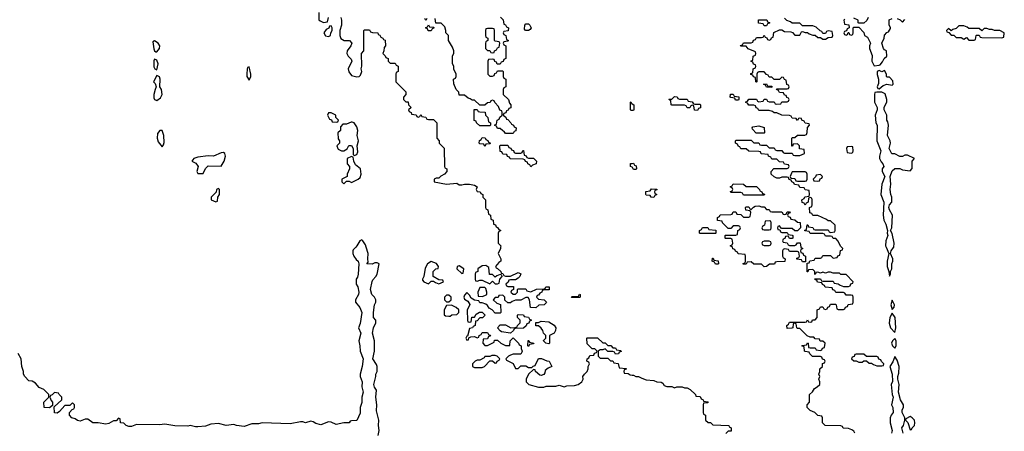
# Model space of a CAD drawing. Header units: inches. Extents: x 2701323 to 2964515, y 494916 to 722124.
# Tile 275 of 656: x 2815218 to 2822906, y 618564 to 621773. Entities that reach past the tile are written whole.
import ezdxf

# ---------------------------------------------------------------- set-up
doc = ezdxf.new("R2010")
doc.units = ezdxf.units.IN
doc.header["$MEASUREMENT"] = 0
for name, color, linetype in [('C8611', 7, 'Continuous'), ('C8612', 7, 'Continuous'), ('C8621', 7, 'Continuous'), ('C8622', 7, 'Continuous')]:
    doc.layers.add(name, color=color, linetype=linetype)

msp = doc.modelspace()

# ---------------------------------------------------------------- linework, layer by layer
at = {"layer": 'C8611', "color": 2, "elevation": 2}
for points in [[(2817841.5, 620000), (2817821, 619979), (2817818, 619970), (2817818.8, 619950), (2817827.3, 619930), (2817844.4, 619904.4), (2817861, 619890), (2817866.8, 619870), (2817861, 619790), (2817854.8, 619765.2), (2817844.7, 619750), (2817844.7, 619710), (2817858, 619690), (2817866.8, 619650), (2817862.8, 619630), (2817841, 619590), (2817841, 619570), (2817874.8, 619530), (2817890.5, 619490), (2817876.3, 619403.7), (2817864.7, 619370), (2817881, 619330), (2817866, 619270), (2817874.8, 619230), (2817876, 619190), (2817898.8, 619130), (2817890.8, 619070), (2817876, 619010), (2817876, 618990), (2817890.8, 618950), (2817890.7, 618910.7), (2817898.8, 618870), (2817890.6, 618830), (2817890.4, 618789.6), (2817876, 618750), (2817875.3, 618704.7), (2817850, 618648), (2817810, 618646), (2817798, 618642), (2817791.1, 618628.9), (2817750, 618628.7), (2817690, 618617.2), (2817650, 618635.3), (2817630, 618638), (2817570, 618615.3), (2817530, 618625.2), (2817510, 618638), (2817490, 618642), (2817450, 618629), (2817430, 618638), (2817410, 618638), (2817330, 618621.2), (2817110.9, 618629.1), (2817083.1, 618623.1), (2817030, 618622), (2816970, 618601.2), (2816910, 618609), (2816890, 618618), (2816830, 618609), (2816770, 618624), (2816710, 618619), (2816670, 618602.7), (2816610, 618599), (2816590, 618599), (2816550, 618608.7), (2816530, 618604), (2816430, 618606), (2816350, 618619), (2816310, 618614), (2816130, 618618), (2816090, 618602), (2816070, 618602), (2816050, 618608.7), (2816030, 618628), (2816006, 618630), (2816002, 618662), (2815990, 618666), (2815970, 618646), (2815950, 618646), (2815914.4, 618625.6), (2815890, 618619), (2815830, 618628.7), (2815790, 618629.2), (2815750, 618658), (2815730, 618658), (2815690, 618642), (2815670, 618649), (2815650, 618662), (2815626, 618670), (2815606, 618690), (2815606, 618710), (2815627.3, 618732.7), (2815642, 618738), (2815646, 618750), (2815646, 618770), (2815630, 618786), (2815610, 618766), (2815570, 618766), (2815530, 618718), (2815510, 618706), (2815490, 618708), (2815486, 618754), (2815546, 618810), (2815546, 618830), (2815526, 618850), (2815522, 618862), (2815490, 618866), (2815472.7, 618847.3), (2815458, 618842), (2815454, 618830), (2815463.6, 618803.6), (2815474, 618790), (2815474, 618766), (2815452, 618748), (2815408.9, 618748.9), (2815406, 618790), (2815446, 618830), (2815446, 618850), (2815406, 618890), (2815370, 618906), (2815340.4, 618940.4), (2815314.6, 618954.6), (2815290, 618958), (2815258, 618990), (2815248.7, 619010), (2815248.7, 619030), (2815235.3, 619070), (2815229.4, 619129.4), (2815206, 619170)], [(2818016, 618530), (2818025.2, 618570), (2818019, 618610), (2818022.7, 618650), (2818003.3, 618723.3), (2818007, 618770), (2817999.3, 618830), (2818004, 618884), (2817987.2, 618907.2), (2817982.7, 618930), (2817999, 618990), (2817999, 619010), (2818008.7, 619030), (2818008.7, 619070), (2818004, 619084), (2817975.3, 619130), (2817989.5, 619190), (2817989.2, 619270), (2817973.2, 619330), (2817981.2, 619370), (2817998, 619410), (2817998, 619430), (2817981.2, 619450), (2817979.3, 619490), (2817988.7, 619550), (2817998, 619570), (2817998, 619590), (2817988.9, 619608.9), (2817968.7, 619630), (2817958, 619670), (2817968.9, 619731.1), (2817974.6, 619745.4), (2817998, 619770), (2818008.7, 619790), (2818026, 619870), (2818010, 619878), (2817990, 619878), (2817970, 619868), (2817928, 619870), (2817938, 619882), (2817935.3, 619910), (2817939, 619950), (2817923.6, 620000)], [(2818973, 620000), (2818972, 619990), (2818954, 619950), (2818974, 619910), (2818974, 619890), (2818959.6, 619880.4), (2818934, 619850), (2818938, 619838), (2818950, 619834), (2818974, 619810), (2818978, 619798), (2818990, 619794), (2818998, 619778), (2819010, 619774), (2819050, 619774), (2819110, 619802), (2819131.6, 619791.6), (2819122, 619770), (2819110, 619758), (2819090, 619746), (2819050, 619746), (2819038, 619742), (2819032.7, 619727.3), (2819014, 619710), (2819018, 619698), (2819030, 619694), (2819072.7, 619692.7), (2819074, 619670), (2819058, 619662), (2819054, 619650), (2819070, 619634), (2819090, 619634), (2819106, 619650), (2819106, 619670), (2819110, 619674), (2819170, 619674), (2819178, 619658), (2819210, 619652), (2819252, 619672), (2819310, 619674), (2819322, 619678), (2819326, 619690), (2819352, 619690), (2819352, 619668), (2819312.7, 619667.3), (2819298, 619662), (2819294, 619650), (2819279.6, 619640.4), (2819270, 619626), (2819258, 619622), (2819254, 619610), (2819270, 619594), (2819314, 619590), (2819332, 619570), (2819330, 619566), (2819314, 619550), (2819272.7, 619547.3), (2819247.3, 619527.3), (2819206, 619530), (2819198, 619590), (2819187.3, 619607.3), (2819170, 619608), (2819130, 619586), (2819090, 619586), (2819063.6, 619576.4), (2819050, 619566), (2819030, 619566), (2819007.3, 619587.3), (2819006, 619610), (2818990, 619626), (2818958, 619622), (2818952.7, 619607.3), (2818930, 619606), (2818914, 619590), (2818943.6, 619563.6), (2818972.7, 619552.7), (2818974, 619490), (2818970, 619486), (2818930, 619486), (2818906, 619510), (2818883.1, 619523.1), (2818870, 619546), (2818856.4, 619556.4), (2818830, 619566), (2818810, 619566), (2818802, 619582), (2818770, 619586), (2818742, 619602), (2818730, 619626), (2818710, 619646), (2818690, 619626), (2818684.7, 619610), (2818690, 619594), (2818718, 619578), (2818732, 619552), (2818712.7, 619507.3), (2818714, 619430), (2818718, 619418), (2818730, 619414), (2818742, 619418), (2818747.3, 619452.7), (2818770, 619454), (2818783.1, 619476.9), (2818808.4, 619491.6), (2818830, 619494), (2818852, 619470), (2818831.6, 619448.4), (2818810, 619448), (2818790, 619426), (2818778, 619422), (2818774, 619390), (2818758, 619382), (2818754, 619370), (2818730, 619366), (2818714, 619306), (2818710, 619306), (2818702, 619290), (2818710, 619274), (2818722, 619278), (2818726, 619294), (2818740.4, 619299.6), (2818770, 619302), (2818790, 619294), (2818802, 619298), (2818806, 619310), (2818822, 619318), (2818830, 619334), (2818870, 619334), (2818878, 619318), (2818890, 619314), (2818894, 619306), (2818878, 619302), (2818870, 619286), (2818838, 619282), (2818834, 619250), (2818850, 619234), (2818870, 619234), (2818922, 619258), (2818926, 619274), (2818950, 619274), (2818974, 619250), (2819010, 619232), (2819030, 619232), (2819046, 619234), (2819048, 619270), (2819070, 619294), (2819114, 619250), (2819118, 619238), (2819134, 619230), (2819134, 619210), (2819142, 619190), (2819139.6, 619180.4), (2819130, 619166), (2819070, 619166), (2819050, 619158), (2819034, 619150), (2819014, 619130), (2819018, 619118), (2819071.3, 619091.3), (2819090, 619054), (2819110, 619054), (2819130, 619074), (2819170, 619074), (2819190, 619062), (2819218, 619062), (2819227.3, 619072.7), (2819242, 619078), (2819268.9, 619131.1), (2819291.1, 619131.1), (2819332.7, 619112.7), (2819351.3, 619111.3), (2819372, 619070), (2819343.6, 619056.4), (2819322, 619038), (2819319.6, 619020.4), (2819310, 619006), (2819290, 618998), (2819280.4, 619000.4), (2819246, 619030), (2819242, 619042), (2819230, 619046), (2819191.6, 619008.4), (2819172, 618970), (2819172, 618950), (2819194, 618930), (2819270, 618906.8), (2819310, 618906.8), (2819330, 618914.8), (2819403.1, 618916.9), (2819430, 618924.7), (2819470, 618911.3), (2819490, 618918), (2819550, 618921), (2819578, 618930), (2819608, 618950), (2819618, 618970), (2819615.3, 618990), (2819628, 619010), (2819648.7, 619030), (2819658, 619050), (2819658, 619070), (2819666, 619090), (2819662, 619102), (2819646, 619110), (2819648, 619130), (2819662, 619138), (2819670, 619154), (2819702, 619158), (2819707.3, 619172.7), (2819722, 619178), (2819726, 619190), (2819710, 619206), (2819687.3, 619207.3), (2819650, 619246), (2819646, 619290), (2819650, 619294), (2819730, 619294), (2819770, 619254), (2819790, 619254), (2819810, 619234), (2819832.7, 619232.7), (2819850, 619214), (2819870, 619214), (2819878, 619198), (2819912.7, 619192.7), (2819914, 619186), (2819898, 619182), (2819892.7, 619167.3), (2819870, 619166), (2819862, 619182), (2819850, 619186), (2819810, 619186), (2819790, 619206), (2819770, 619198), (2819750, 619198), (2819734, 619190), (2819734, 619150), (2819750, 619134), (2819810, 619134), (2819830, 619114), (2819850, 619114), (2819858, 619098), (2819891.6, 619091.6), (2819898, 619058), (2819952.7, 619052.7), (2819952.7, 619047.3), (2819938, 619042), (2819934, 619030), (2819938, 619018), (2819970, 619014), (2819983.6, 619003.6), (2820000, 619002.6)]]:
    msp.add_lwpolyline(points, dxfattribs=at)
for points in [[(2818430, 619888.7), (2818402, 619870), (2818383.6, 619836.4), (2818374, 619770), (2818362, 619750), (2818363.6, 619743.6), (2818374, 619730), (2818410, 619714), (2818430, 619734), (2818450, 619734), (2818463.6, 619723.6), (2818490, 619714), (2818510, 619722), (2818526, 619730), (2818522, 619742), (2818490, 619746), (2818446, 619770), (2818446, 619810), (2818466, 619830), (2818486, 619834), (2818488, 619850), (2818473.2, 619873.2)], [(2818650, 619854), (2818634, 619850), (2818632, 619830), (2818670, 619794), (2818682, 619798), (2818686, 619830)], [(2818856.4, 619856.4), (2818830, 619855.3), (2818794, 619830), (2818794, 619810), (2818778, 619802), (2818774, 619790), (2818774, 619750), (2818778, 619738), (2818790, 619734), (2818810, 619742), (2818830, 619742), (2818890, 619714), (2818910, 619734), (2818930, 619714), (2818950, 619714), (2818962, 619718), (2818966, 619750), (2818986, 619770), (2818982, 619782), (2818970, 619786), (2818943.6, 619776.4), (2818930, 619766), (2818910, 619786), (2818887.3, 619787.3), (2818882, 619842)], [(2818850, 619686), (2818810, 619686), (2818794, 619650), (2818798, 619618), (2818830, 619614), (2818850, 619622), (2818866, 619630), (2818866, 619650), (2818856.4, 619676.4)], [(2818570, 619626), (2818550, 619626), (2818534, 619610), (2818534, 619590), (2818550, 619574), (2818570, 619574), (2818586, 619590), (2818586, 619610)], [(2819530, 619606), (2819526, 619610), (2819530, 619614), (2819570, 619614), (2819582, 619618), (2819590, 619634), (2819594, 619630), (2819594, 619610), (2819590, 619608)], [(2818590, 619548), (2818550, 619546), (2818532, 619510), (2818532.7, 619472.7), (2818543.6, 619463.6), (2818570, 619462), (2818578, 619462), (2818592.7, 619472.7), (2818630, 619474), (2818646, 619490), (2818646, 619510), (2818626, 619530)], [(2819050, 619328), (2818980.4, 619340.4), (2818970, 619346), (2818948.4, 619371.6), (2818970, 619394), (2819010, 619394), (2819051.6, 619371.6), (2819088, 619372), (2819102, 619378), (2819106, 619390), (2819126, 619410), (2819126, 619430), (2819106, 619450), (2819106, 619470), (2819110, 619474), (2819151.6, 619471.6), (2819158, 619458), (2819190, 619454), (2819198, 619438), (2819214, 619430), (2819198, 619422), (2819192.7, 619407.3), (2819178, 619402), (2819172.7, 619387.3), (2819152, 619368), (2819090, 619366), (2819078, 619362), (2819074, 619350)], [(2819350, 619246), (2819326, 619250), (2819308.4, 619268.4), (2819308.4, 619271.6), (2819326, 619290), (2819326, 619310), (2819308.4, 619328.4), (2819302, 619350), (2819290, 619368), (2819270, 619386), (2819247.3, 619387.3), (2819248, 619412), (2819270, 619412), (2819290, 619422), (2819350, 619418), (2819390, 619392), (2819404.7, 619370), (2819402, 619350), (2819391.3, 619328.7), (2819354, 619310), (2819354, 619250)], [(2819190, 619226), (2819186, 619230), (2819187.3, 619272.7), (2819192.7, 619272.7), (2819198, 619258), (2819231.6, 619251.6), (2819230, 619246), (2819198, 619242)], [(2818930, 619155.3), (2818905.4, 619154.6), (2818890, 619146), (2818850, 619146), (2818843.6, 619136.4), (2818810, 619118), (2818790, 619118), (2818774, 619110), (2818754, 619090), (2818754, 619070), (2818770, 619062), (2818830, 619062), (2818846, 619070), (2818890, 619114), (2818910, 619114), (2818930, 619094), (2818942, 619098), (2818946, 619110), (2818962, 619118), (2818966, 619130), (2818946, 619150)]]:
    msp.add_lwpolyline(points, close=True, dxfattribs=at)
at = {"layer": 'C8612', "color": 2, "elevation": 2}
for points in [[(2817554, 621830), (2817552.7, 621772.7), (2817563.6, 621763.6), (2817590, 621752), (2817622, 621758), (2817628.4, 621791.6)], [(2817724.7, 621790), (2817731.3, 621770), (2817731.3, 621730), (2817718, 621690), (2817718, 621650), (2817726, 621626), (2817751, 621611), (2817792, 621610), (2817811, 621590), (2817802.8, 621570), (2817776, 621530), (2817771.3, 621510), (2817782, 621490), (2817805.4, 621465.4), (2817811.1, 621451.1), (2817782.8, 621390), (2817787.7, 621367.7), (2817810, 621338.8), (2817850, 621326.8), (2817869, 621331), (2817878, 621342), (2817888.7, 621370), (2817884, 621390), (2817888.7, 621410), (2817888, 621510), (2817906, 621530), (2817906, 621690), (2817910, 621694), (2817950, 621694), (2817958, 621678), (2817972.7, 621672.7), (2818014, 621670), (2818018, 621658), (2818030, 621654), (2818038, 621638), (2818054, 621630), (2818058, 621618), (2818072.7, 621612.7), (2818074, 621570), (2818063.6, 621556.4), (2818062, 621530), (2818054, 621510), (2818072.7, 621492.7), (2818078, 621478), (2818094, 621470), (2818094, 621450), (2818110, 621434), (2818150, 621434), (2818158, 621418), (2818174, 621410), (2818174, 621370), (2818158, 621362), (2818154, 621350), (2818154, 621290), (2818234, 621210), (2818234, 621190), (2818214, 621170), (2818214, 621150), (2818232.7, 621132.7), (2818252, 621132), (2818254, 621110), (2818274, 621090), (2818254, 621070), (2818258, 621058), (2818274, 621050), (2818278, 621038), (2818312.7, 621032.7), (2818318, 621018), (2818330, 621014), (2818342, 621018), (2818350, 621034), (2818358, 621018), (2818390, 621014), (2818398, 620998), (2818410, 620994), (2818450, 620994), (2818474, 620970), (2818474, 620850), (2818494, 620830), (2818494, 620810), (2818531.6, 620771.6), (2818534, 620630), (2818538, 620618), (2818554, 620610), (2818554, 620590), (2818534, 620570), (2818505.4, 620554.6), (2818490, 620538), (2818470, 620538), (2818454, 620530), (2818454, 620510), (2818551.1, 620491.1), (2818630, 620498), (2818650, 620484.7), (2818670, 620484.7), (2818691.1, 620491.1), (2818730, 620491.3), (2818770, 620482), (2818791.3, 620470), (2818782, 620450), (2818790, 620434), (2818814, 620430), (2818818, 620418), (2818834, 620410), (2818834, 620390), (2818854, 620370), (2818854, 620310), (2818858, 620298), (2818874, 620290), (2818878, 620258), (2818894, 620250), (2818898, 620218), (2818914, 620210), (2818918, 620178), (2818932.7, 620172.7), (2818938, 620158), (2818950, 620154), (2818958, 620138), (2818974, 620130), (2818958, 620122), (2818954, 620110), (2818954, 620030), (2818974, 620010), (2818973, 620000)], [(2818398, 621782), (2818390, 621766), (2818382, 621782)], [(2818972.7, 621792.7), (2818992.7, 621772.7), (2818998, 621738), (2819010, 621734), (2819018, 621718), (2819034, 621710), (2819032.7, 621687.3), (2818998, 621682), (2818994, 621670), (2818998, 621658), (2819014, 621650), (2819018, 621618), (2819034, 621610), (2819030, 621606), (2818998, 621602), (2818994, 621590), (2818998, 621578), (2819014, 621570), (2819014, 621470), (2818998, 621462), (2818992.7, 621447.3), (2818978, 621442), (2818970, 621426), (2818947.3, 621427.3), (2818942, 621442), (2818927.3, 621447.3), (2818922, 621462), (2818910, 621466), (2818878, 621462), (2818874, 621450), (2818874, 621350), (2818890, 621334), (2818910, 621334), (2818922, 621338), (2818927.3, 621352.7), (2818942, 621358), (2818950, 621374), (2818990, 621374), (2818994, 621370), (2818994, 621330), (2818998, 621318), (2819014, 621310), (2819014, 621250), (2818998, 621242), (2818994, 621230), (2818994, 621190), (2819034, 621150), (2819043.6, 621123.6), (2819054, 621110), (2819052.7, 621087.3), (2819038, 621082), (2819032.7, 621067.3), (2819018, 621062), (2819012.7, 621047.3), (2818998, 621042), (2818994, 621030), (2819012.7, 621012.7), (2819018, 620998), (2819030, 620994), (2819054, 620970), (2819058, 620958), (2819074, 620950), (2819078, 620938), (2819094, 620930), (2819092.7, 620907.3), (2819078, 620902), (2819070, 620886), (2819010, 620886), (2819002, 620902), (2818990, 620906), (2818970, 620926), (2818950, 620926), (2818942, 620942), (2818927.3, 620947.3), (2818927.3, 620952.7), (2818942, 620958), (2818946, 620990), (2818962, 620998), (2818967.3, 621012.7), (2818986, 621030), (2818986, 621050), (2818982, 621062), (2818967.3, 621067.3), (2818956.4, 621096.4), (2818927.3, 621127.3), (2818922, 621142), (2818910, 621146), (2818898, 621142), (2818892.7, 621127.3), (2818870, 621126), (2818850, 621106), (2818810, 621106), (2818770, 621146), (2818750, 621146), (2818736.4, 621156.4), (2818720.4, 621160.4), (2818690, 621186), (2818650, 621186), (2818647.3, 621207.3), (2818626, 621230), (2818607.3, 621272.7), (2818606, 621310), (2818622, 621318), (2818626, 621330), (2818626, 621350), (2818608.4, 621388.4), (2818608, 621410), (2818598, 621430), (2818598, 621490), (2818607.3, 621512.7), (2818608, 621530), (2818598, 621558), (2818566, 621610), (2818566, 621650), (2818546, 621670), (2818546, 621690), (2818538, 621718), (2818510, 621746), (2818467.3, 621747.3), (2818462, 621782)], [(2820000, 621066), (2819990, 621066), (2819986, 621070), (2819986, 621130), (2819990, 621134), (2819998, 621118), (2820000, 621117)], [(2820000, 620623), (2819986, 620630), (2819987.3, 620652.7), (2820000, 620653.4)], [(2817923.6, 620000), (2817918, 620018), (2817898, 620050), (2817890, 620058), (2817874, 620050), (2817851.3, 620010), (2817841.5, 620000)]]:
    msp.add_lwpolyline(points, dxfattribs=at)
for points in [[(2818430, 621686), (2818407.3, 621687.3), (2818402, 621702), (2818386, 621710), (2818402, 621718), (2818410, 621734), (2818418, 621718), (2818450, 621714), (2818454, 621710), (2818438, 621702)], [(2819190, 621688), (2819168.4, 621688.4), (2819160.4, 621700.4), (2819162, 621730), (2819170, 621742), (2819190, 621742), (2819202, 621730), (2819211.1, 621711.1), (2819203.6, 621696.4)], [(2817650, 621726), (2817638, 621722), (2817632.7, 621707.3), (2817610, 621698), (2817592, 621670), (2817606.4, 621646.4), (2817630, 621642), (2817646, 621650), (2817648, 621672), (2817658, 621690), (2817658, 621710)], [(2818910, 621706), (2818870, 621706), (2818858, 621702), (2818854, 621690), (2818854, 621650), (2818858, 621638), (2818874, 621630), (2818874, 621610), (2818858, 621602), (2818854, 621590), (2818854, 621550), (2818870, 621534), (2818890, 621534), (2818898, 621518), (2818910, 621514), (2818922, 621518), (2818926, 621530), (2818942, 621538), (2818950, 621554), (2818962, 621558), (2818966, 621590), (2818962, 621602), (2818930, 621606), (2818926, 621610), (2818926, 621690), (2818922, 621702)], [(2816270, 621608), (2816258, 621602), (2816266.4, 621546.4), (2816271.6, 621531.6), (2816282, 621522), (2816290, 621522), (2816308.7, 621550), (2816312.3, 621570), (2816299, 621590)], [(2816270, 621466), (2816266, 621454), (2816265.4, 621405.4), (2816274, 621390), (2816290, 621382), (2816299, 621430), (2816290, 621458)], [(2817010, 621406), (2816998, 621402), (2816994, 621390), (2816992, 621350), (2816992, 621330), (2817010, 621302), (2817022, 621330), (2817022, 621350)], [(2816290, 621338), (2816262, 621290), (2816275.3, 621275.3), (2816284.7, 621250), (2816274.8, 621230), (2816264.7, 621190), (2816265.4, 621165.4), (2816271.3, 621151.3), (2816290, 621144.7), (2816316.6, 621163.4), (2816329.4, 621190), (2816326, 621230), (2816313.2, 621250), (2816316, 621310), (2816310, 621328)], [(2817650, 621046), (2817630, 621046), (2817622, 621030), (2817638, 620998), (2817652.7, 620992.7), (2817658, 620978), (2817690, 620974), (2817702, 620978), (2817706, 620990), (2817686, 621010), (2817686, 621030)], [(2818810, 620946), (2818786, 620970), (2818782, 620982), (2818767.3, 620987.3), (2818767.3, 621072.7), (2818790, 621074), (2818798, 621058), (2818810, 621054), (2818852.7, 621052.7), (2818854, 621030), (2818874, 621010), (2818878, 620978), (2818894, 620970), (2818894, 620950), (2818890, 620946)], [(2817814.6, 620974.6), (2817805.4, 620974.6), (2817770, 620958), (2817742, 620958), (2817722, 620938), (2817722, 620910), (2817702, 620890), (2817705.4, 620845.4), (2817714, 620830), (2817714, 620810), (2817694, 620790), (2817702, 620770), (2817704.7, 620764.7), (2817730, 620752), (2817750, 620752), (2817774.6, 620765.4), (2817787.3, 620792.7), (2817810, 620792), (2817822, 620770), (2817822, 620722), (2817830, 620714), (2817850, 620722), (2817858, 620742), (2817854, 620790), (2817864, 620830), (2817854, 620870), (2817859, 620910), (2817850, 620938), (2817830, 620968)], [(2816330, 620908.7), (2816311.6, 620908.4), (2816294.8, 620885.2), (2816290.8, 620850), (2816299.8, 620819.8), (2816330, 620782), (2816342, 620798), (2816345.2, 620814.8), (2816343.7, 620870)], [(2818850, 620786), (2818842, 620802), (2818810, 620806), (2818806, 620810), (2818807.3, 620832.7), (2818822, 620838), (2818830, 620854), (2818852.7, 620852.7), (2818858, 620838), (2818872.7, 620832.7), (2818878, 620818), (2818894, 620810), (2818890, 620806), (2818858, 620802)], [(2816810, 620737.2), (2816790, 620735.1), (2816730, 620709), (2816690, 620712.3), (2816610, 620700.9), (2816578, 620690), (2816562, 620670), (2816593.7, 620653.7), (2816612, 620630), (2816602, 620590), (2816610, 620574), (2816650, 620574), (2816670, 620614), (2816690, 620634), (2816790, 620631.3), (2816815.1, 620670), (2816826, 620710), (2816819, 620730)], [(2819090, 620734), (2819130, 620734), (2819142, 620738), (2819147.3, 620752.7), (2819152.7, 620752.7), (2819158, 620718), (2819172.7, 620712.7), (2819178, 620698), (2819190, 620694), (2819230, 620694), (2819252, 620670), (2819251.1, 620648.9), (2819222, 620638), (2819210, 620626), (2819202, 620642), (2819186, 620650), (2819182, 620662), (2819167.3, 620667.3), (2819162, 620682), (2819150, 620686), (2819047.3, 620687.3), (2819042, 620702), (2819027.3, 620707.3), (2819022, 620722), (2818990, 620726), (2818982, 620742), (2818970, 620746), (2818966, 620790), (2818970, 620794), (2819030, 620794), (2819038, 620778), (2819052.7, 620772.7), (2819058, 620758), (2819072.7, 620752.7), (2819078, 620738)], [(2817810, 620706), (2817774, 620690), (2817774, 620650), (2817794, 620630), (2817792, 620610), (2817774, 620570), (2817774, 620550), (2817734, 620530), (2817734, 620510), (2817750, 620494), (2817770, 620514), (2817790, 620514), (2817810, 620504.7), (2817862, 620530), (2817876, 620544), (2817884, 620570), (2817879, 620610), (2817841.2, 620641.2), (2817826, 620670), (2817822, 620702)], [(2816770, 620458), (2816754, 620450), (2816752.7, 620427.3), (2816714, 620390), (2816714, 620370), (2816750, 620354), (2816762, 620358), (2816766, 620390), (2816778, 620410), (2816778, 620450)]]:
    msp.add_lwpolyline(points, close=True, dxfattribs=at)
at = {"layer": 'C8621', "color": 2, "elevation": 2}
for points in [[(2821317.7, 620000), (2821318, 619998), (2821334, 619990), (2821318, 619982), (2821314, 619970), (2821318, 619958), (2821332.7, 619952.7), (2821338, 619938), (2821354, 619930), (2821354, 619886), (2821330, 619886), (2821322, 619902), (2821287.3, 619907.3), (2821287.3, 619912.7), (2821302, 619918), (2821306, 619930), (2821302, 619962), (2821290, 619966), (2821230, 619966), (2821222, 619982), (2821190, 619986), (2821178, 619982), (2821174, 619970), (2821174, 619930), (2821178, 619918), (2821194, 619910), (2821192.7, 619887.3), (2821130, 619886), (2821118, 619882), (2821111.6, 619868.4), (2821072.7, 619867.3), (2821050, 619848), (2821030, 619846), (2821010, 619866), (2820950, 619866), (2820930, 619886), (2820898, 619882), (2820890, 619866), (2820867.3, 619867.3), (2820867.3, 619872.7), (2820882, 619878), (2820886, 619890), (2820886, 619930), (2820882, 619942), (2820827.3, 619947.3), (2820822, 619962), (2820807.3, 619967.3), (2820802, 619982), (2820787.3, 619987.3), (2820782.7, 620000)], [(2821738, 618550), (2821730, 618566), (2821716.4, 618576.4), (2821690, 618586), (2821648.4, 618588.4), (2821642, 618602), (2821630, 618606), (2821508.4, 618608.4), (2821486, 618630), (2821486, 618670), (2821482, 618682), (2821450, 618686), (2821426, 618710), (2821390, 618726), (2821366, 618750), (2821366, 618770), (2821386, 618790), (2821386, 618850), (2821408.4, 618871.6), (2821423.1, 618896.9), (2821446, 618910), (2821466, 618930), (2821466, 618950), (2821458, 618970), (2821466, 618990), (2821458, 619010), (2821466, 619030), (2821466, 619050), (2821486, 619070), (2821487.3, 619092.7), (2821502, 619098), (2821506, 619110), (2821502, 619122), (2821487.3, 619127.3), (2821482, 619142), (2821470, 619146), (2821407.3, 619147.3), (2821387.3, 619167.3), (2821382, 619182), (2821350, 619186), (2821346, 619190), (2821342, 619222), (2821326, 619230), (2821330, 619234), (2821362, 619238), (2821370, 619254), (2821374, 619250), (2821378, 619218), (2821390, 619214), (2821430, 619214), (2821438, 619198), (2821470, 619194), (2821482, 619198), (2821487.3, 619212.7), (2821502, 619218), (2821506, 619250), (2821490, 619266), (2821467.3, 619267.3), (2821462, 619282), (2821430, 619286), (2821418, 619298), (2821390, 619298), (2821367.3, 619307.3), (2821310, 619366), (2821290, 619366), (2821286, 619370), (2821282, 619402), (2821270, 619406), (2821258, 619402), (2821254, 619370), (2821247.3, 619367.3), (2821210, 619366), (2821208, 619390), (2821222, 619398), (2821230, 619414), (2821350, 619414), (2821362, 619418), (2821370, 619434), (2821378, 619418), (2821390, 619414), (2821402, 619418), (2821407.3, 619432.7), (2821430, 619434), (2821446, 619450), (2821446, 619510), (2821462, 619518), (2821470, 619534), (2821490, 619534), (2821498, 619518), (2821510, 619514), (2821522, 619518), (2821527.3, 619532.7), (2821542, 619538), (2821550, 619554), (2821590, 619554), (2821594, 619550), (2821598, 619518), (2821610, 619514), (2821650, 619514), (2821662, 619518), (2821667.3, 619532.7), (2821682, 619538), (2821687.3, 619552.7), (2821722, 619558), (2821726, 619570), (2821726, 619610), (2821722, 619622), (2821710, 619626), (2821670, 619626), (2821662, 619642), (2821650, 619646), (2821590, 619646), (2821582, 619662), (2821567.3, 619667.3), (2821562, 619682), (2821507.3, 619687.3), (2821502, 619702), (2821487.3, 619707.3), (2821482, 619722), (2821447.3, 619727.3), (2821442, 619742), (2821430, 619746), (2821427.3, 619752.7), (2821470, 619754), (2821478, 619738), (2821490, 619734), (2821570, 619734), (2821578, 619718), (2821610, 619714), (2821623.6, 619703.6), (2821650, 619694), (2821690, 619694), (2821702, 619698), (2821707.3, 619712.7), (2821722, 619718), (2821726, 619730), (2821670, 619786), (2821630, 619786), (2821618, 619798), (2821570, 619798), (2821550, 619806), (2821530, 619806), (2821510, 619798), (2821490, 619806), (2821470, 619798), (2821450, 619806), (2821438, 619802), (2821430, 619786), (2821426, 619790), (2821426, 619810), (2821410, 619826), (2821378, 619822), (2821372.7, 619807.3), (2821367.3, 619807.3), (2821366, 619874), (2821382, 619878), (2821387.3, 619892.7), (2821422, 619898), (2821430, 619914), (2821470, 619914), (2821482, 619918), (2821490, 619934), (2821550, 619934), (2821570, 619914), (2821602, 619918), (2821607.3, 619932.7), (2821622, 619938), (2821627.3, 619972.7), (2821642, 619978), (2821646, 619990), (2821635.2, 620000)], [(2821983.1, 620000), (2822004.7, 619950), (2821992, 619890), (2821992, 619850), (2822004.7, 619810), (2822010, 619774), (2822018, 619790), (2822018, 619810), (2822028, 619830), (2822028, 619870), (2822035.3, 619890), (2822035.3, 619910), (2822018, 619950), (2822022, 619970), (2822042, 619998), (2822042.3, 620000)], [(2822115.3, 618550), (2822105.2, 618590), (2822118, 618610), (2822128.7, 618650), (2822128.4, 618668.4), (2822108.7, 618710), (2822108.7, 618730), (2822118, 618750), (2822118, 618770), (2822095.3, 618810), (2822079, 618870), (2822085.2, 618930), (2822075.3, 618970), (2822075.3, 618990), (2822083.1, 619016.9), (2822084, 619070), (2822070, 619118), (2822050, 619146), (2822035.3, 619104.7), (2822012, 619070), (2822031.6, 619008.4), (2822032.7, 618952.7), (2822022, 618930), (2822031.3, 618850), (2822038, 618830), (2822024.7, 618770), (2822036, 618750), (2822038, 618710), (2822022, 618690), (2822014, 618670), (2822014, 618630), (2822031.1, 618571.1), (2822026, 618550)], [(2820000, 619002.6), (2820010, 619002), (2820030, 618992), (2820050, 618992), (2820076.9, 618976.9), (2820110, 618966), (2820170, 618961), (2820194, 618950), (2820226, 618946), (2820238.8, 618938.8), (2820250, 618922), (2820270, 618912), (2820310, 618912), (2820330, 618902), (2820348.7, 618911.3), (2820390, 618911.3), (2820410, 618902), (2820430, 618902), (2820454, 618890), (2820494, 618850), (2820498, 618838), (2820530, 618834), (2820538, 618818), (2820554, 618810), (2820558, 618798), (2820590, 618794), (2820594, 618790), (2820590, 618786), (2820558, 618782), (2820554, 618770), (2820554, 618710), (2820558, 618698), (2820574, 618690), (2820574, 618650), (2820592.7, 618632.7), (2820611.6, 618631.6), (2820630, 618614), (2820754, 618610), (2820758, 618598), (2820774, 618590), (2820774, 618566), (2820750, 618566), (2820732.7, 618547.3)]]:
    msp.add_lwpolyline(points, dxfattribs=at)
for points in [[(2820650, 619866), (2820642, 619882), (2820626, 619890), (2820627.3, 619912.7), (2820632.7, 619912.7), (2820638, 619898), (2820672.7, 619892.7), (2820674, 619870), (2820670, 619866)], [(2822030, 619586), (2822021, 619550), (2822030, 619514), (2822047.3, 619532.7), (2822048, 619550)], [(2822030, 619486), (2822012, 619450), (2822006.4, 619406.4), (2822018, 619370), (2822050, 619334), (2822059, 619370), (2822053.2, 619450)], [(2822050, 619288), (2822032, 619270), (2822024.7, 619250), (2822032, 619230), (2822050, 619212), (2822062, 619230), (2822062, 619270)], [(2821810, 619166), (2821750, 619166), (2821738, 619162), (2821732.7, 619147.3), (2821718, 619142), (2821714, 619130), (2821730, 619114), (2821750, 619114), (2821770, 619102), (2821796.4, 619103.6), (2821810, 619114), (2821830, 619114), (2821850, 619094), (2821870, 619094), (2821883.6, 619083.6), (2821910, 619074), (2821950, 619074), (2821962, 619078), (2821966, 619090), (2821947.3, 619107.3), (2821942, 619122), (2821927.3, 619127.3), (2821922, 619142), (2821910, 619146), (2821830, 619146)], [(2822170, 618678), (2822138, 618662), (2822134, 618650), (2822151.6, 618631.6), (2822170, 618574), (2822182, 618578), (2822186, 618590), (2822206, 618610), (2822208, 618630), (2822206, 618650), (2822186, 618670)]]:
    msp.add_lwpolyline(points, close=True, dxfattribs=at)
at = {"layer": 'C8622', "color": 2, "elevation": 2}
for points in [[(2821635.2, 620000), (2821627.3, 620007.3), (2821610, 620046), (2821590, 620066), (2821570, 620066), (2821562, 620082), (2821550, 620086), (2821510, 620086), (2821502, 620102), (2821490, 620106), (2821390, 620106), (2821382, 620122), (2821347.3, 620127.3), (2821347.3, 620132.7), (2821362, 620138), (2821367.3, 620172.7), (2821372.7, 620172.7), (2821378, 620158), (2821410, 620154), (2821418, 620138), (2821430, 620134), (2821530, 620134), (2821538, 620118), (2821550, 620114), (2821582, 620118), (2821586, 620130), (2821586, 620170), (2821550, 620206), (2821530, 620206), (2821516.4, 620216.4), (2821450, 620246), (2821410, 620246), (2821402, 620262), (2821387.3, 620267.3), (2821386, 620310), (2821402, 620318), (2821406, 620330), (2821406, 620370), (2821402, 620382), (2821390, 620386), (2821378, 620382), (2821374, 620350), (2821358, 620342), (2821350, 620326), (2821342, 620342), (2821327.3, 620347.3), (2821326, 620370), (2821342, 620378), (2821347.3, 620392.7), (2821382, 620398), (2821386, 620410), (2821382, 620442), (2821350, 620446), (2821342, 620462), (2821310, 620466), (2821302, 620482), (2821268.4, 620488.4), (2821262, 620502), (2821246, 620510), (2821242, 620522), (2821227.3, 620527.3), (2821222, 620542), (2821210, 620546), (2821170, 620546), (2821150, 620538), (2821130, 620538), (2821110, 620548), (2821086, 620570), (2821086, 620590), (2821107.3, 620612.7), (2821210, 620614), (2821222, 620618), (2821226, 620630), (2821222, 620642), (2821190, 620646), (2821182, 620662), (2821150, 620666), (2821130, 620686), (2821090, 620686), (2821082, 620702), (2821066, 620710), (2821062, 620722), (2821008.4, 620728.4), (2821002, 620742), (2820990, 620746), (2820910, 620748), (2820890, 620766), (2820850, 620766), (2820842, 620782), (2820830, 620786), (2820822, 620802), (2820806, 620810), (2820806, 620830), (2820810, 620834), (2820930, 620834), (2820950, 620814), (2820990, 620814), (2820998, 620798), (2821010, 620794), (2821050, 620794), (2821070, 620774), (2821110, 620774), (2821118, 620758), (2821130, 620754), (2821170, 620754), (2821178, 620738), (2821190, 620734), (2821250, 620734), (2821258, 620718), (2821270, 620714), (2821310, 620714), (2821346, 620730), (2821342, 620762), (2821307.3, 620767.3), (2821306, 620790), (2821290, 620806), (2821258, 620802), (2821252.7, 620787.3), (2821247.3, 620787.3), (2821246, 620850), (2821250, 620854), (2821270, 620854), (2821290, 620872), (2821347.3, 620872.7), (2821362, 620878), (2821367.3, 620892.7), (2821368, 620932), (2821386, 620950), (2821382, 620962), (2821350, 620966), (2821342, 620982), (2821326, 620990), (2821322, 621002), (2821310, 621006), (2821298, 621002), (2821290, 620988), (2821282, 621002), (2821250, 621006), (2821242, 621022), (2821230, 621026), (2821170, 621028), (2821130, 621046), (2821110, 621046), (2821096.4, 621056.4), (2821070, 621066), (2820990, 621066), (2820982, 621082), (2820967.3, 621087.3), (2820962, 621102), (2820950, 621106), (2820910, 621106), (2820902, 621122), (2820887.3, 621127.3), (2820887.3, 621132.7), (2820902, 621138), (2820910, 621154), (2820970, 621154), (2820978, 621138), (2820990, 621134), (2821022, 621138), (2821030, 621154), (2821050, 621154), (2821058, 621138), (2821070, 621134), (2821110, 621134), (2821118, 621118), (2821130, 621114), (2821162, 621118), (2821170, 621134), (2821210, 621134), (2821222, 621138), (2821226, 621150), (2821222, 621162), (2821207.3, 621167.3), (2821202, 621182), (2821190, 621186), (2821182, 621202), (2821150, 621206), (2821142, 621222), (2821126, 621230), (2821130, 621234), (2821210, 621234), (2821222, 621238), (2821226, 621250), (2821222, 621262), (2821207.3, 621267.3), (2821202, 621302), (2821190, 621306), (2821182, 621322), (2821170, 621326), (2821150, 621306), (2821110, 621306), (2821090, 621326), (2821070, 621326), (2821062, 621342), (2821050, 621346), (2821030, 621366), (2820990, 621366), (2820978, 621362), (2820974, 621350), (2820974, 621290), (2820970, 621286), (2820966, 621290), (2820962, 621322), (2820947.3, 621327.3), (2820942, 621342), (2820926, 621346), (2820927.3, 621352.7), (2820942, 621358), (2820946, 621390), (2820962, 621398), (2820966, 621410), (2820962, 621422), (2820947.3, 621427.3), (2820942, 621442), (2820926, 621450), (2820942, 621458), (2820946, 621490), (2820962, 621498), (2820966, 621510), (2820962, 621522), (2820907.3, 621547.3), (2820890, 621566), (2820850, 621566), (2820847.3, 621572.7), (2820862, 621578), (2820870, 621594), (2820930, 621594), (2820942, 621598), (2820947.3, 621612.7), (2820962, 621618), (2820970, 621634), (2821010, 621634), (2821022, 621638), (2821030, 621654), (2821038, 621638), (2821052.7, 621632.7), (2821058, 621618), (2821070, 621614), (2821082, 621618), (2821087.3, 621632.7), (2821102, 621638), (2821107.3, 621672.7), (2821150, 621694), (2821170, 621694), (2821190, 621682), (2821239.6, 621679.6), (2821252.7, 621672.7), (2821270, 621654), (2821310, 621654), (2821322, 621678), (2821330, 621682), (2821350, 621674), (2821370, 621674), (2821383.6, 621663.6), (2821410, 621654), (2821430, 621654), (2821450, 621634), (2821470, 621634), (2821490, 621622), (2821510, 621622), (2821530, 621634), (2821562, 621638), (2821566, 621650), (2821562, 621682), (2821530, 621686), (2821518, 621682), (2821510, 621666), (2821490, 621666), (2821482, 621682), (2821467.3, 621687.3), (2821436.4, 621716.4), (2821410, 621726), (2821330, 621726), (2821310, 621746), (2821250, 621746), (2821236.4, 621756.4), (2821207.3, 621767.3), (2821190, 621786)], [(2821662, 621778), (2821654, 621770), (2821658, 621738), (2821692.7, 621732.7), (2821694, 621710), (2821678, 621702), (2821674, 621686), (2821658, 621682), (2821654, 621670), (2821658, 621658), (2821670, 621654), (2821682, 621658), (2821686, 621674), (2821692.7, 621672.7), (2821698, 621658), (2821710, 621654), (2821722, 621658), (2821726, 621670), (2821726, 621710), (2821730, 621714), (2821770, 621714), (2821810, 621674), (2821814, 621650), (2821836.9, 621636.9), (2821862, 621590), (2821854, 621570), (2821854, 621550), (2821875.3, 621495.3), (2821872, 621450), (2821890, 621414), (2821930, 621418), (2821937.2, 621422.8), (2821955.5, 621444.5), (2821969.1, 621470.9), (2821988, 621490), (2821986, 621530), (2821970, 621538), (2821962, 621550), (2821949, 621590), (2821968, 621630), (2821970, 621654), (2821990, 621674), (2822002, 621678), (2822016.4, 621703.6), (2822018, 621710), (2822007.3, 621732.7), (2822007.3, 621772.7), (2822030, 621782)], [(2821842, 621790), (2821831.6, 621768.4), (2821810, 621746), (2821770, 621746), (2821766, 621750), (2821766, 621770), (2821730, 621786)], [(2822070, 621782), (2822092.7, 621772.7), (2822110, 621754), (2822130, 621774)], [(2822042.3, 620000), (2822046, 620030), (2822030, 620106), (2822018, 620130), (2822028.4, 620151.6), (2822034, 620250), (2822008.7, 620290), (2822004, 620310), (2822008.7, 620330), (2822028.7, 620350), (2822029, 620390), (2822019, 620410), (2822014, 620450), (2822019, 620490), (2822014, 620550), (2822030, 620594), (2822050, 620614), (2822090, 620612), (2822110, 620602), (2822170, 620594), (2822187.3, 620612.7), (2822186, 620670), (2822206, 620690), (2822150, 620718), (2822130, 620718), (2822110, 620706), (2822090, 620706), (2822050, 620728.7), (2822028.7, 620728.7), (2822008, 620770), (2822018, 620810), (2822015.3, 620830), (2821994, 620870), (2822002, 620950), (2821996.4, 620976.4), (2821988, 620990), (2821988, 621030), (2821968, 621070), (2821968.4, 621091.6), (2821988, 621130), (2821988.7, 621150), (2821974.6, 621194.6), (2821950, 621208.7), (2821911.6, 621208.4), (2821894, 621206), (2821892, 621190), (2821892, 621130), (2821912, 621090), (2821912, 621070), (2821898, 621030), (2821902, 620970), (2821912, 620950), (2821911, 620830), (2821942, 620750), (2821931.3, 620710), (2821931, 620690), (2821944, 620664), (2821958, 620650), (2821964.7, 620630), (2821951.3, 620610), (2821951.3, 620590), (2821972, 620550), (2821951, 620490), (2821942, 620410), (2821964.7, 620350), (2821961, 620250), (2821964.7, 620210), (2821979.8, 620179.8), (2821994, 620130), (2821992, 620108), (2821996, 620090), (2821981, 620050), (2821978.8, 620010), (2821983.1, 620000)], [(2820000, 621117), (2820014, 621110), (2820014, 621070), (2820010, 621066), (2820000, 621066)], [(2820000, 620653.4), (2820010, 620654), (2820018, 620638), (2820032.7, 620632.7), (2820034, 620610), (2820030, 620606), (2820010, 620606), (2820002, 620622), (2820000, 620623)], [(2820782.7, 620000), (2820782, 620002), (2820766, 620010), (2820782, 620018), (2820786, 620030), (2820782, 620062), (2820770, 620066), (2820730, 620066), (2820726, 620070), (2820726, 620090), (2820730, 620094), (2820810, 620094), (2820822, 620098), (2820826, 620130), (2820842, 620138), (2820846, 620150), (2820842, 620162), (2820830, 620166), (2820790, 620166), (2820770, 620146), (2820750, 620146), (2820706, 620190), (2820702, 620202), (2820667.3, 620207.3), (2820666, 620230), (2820682, 620238), (2820687.3, 620252.7), (2820770, 620254), (2820782, 620258), (2820790, 620274), (2820810, 620274), (2820818, 620258), (2820850, 620254), (2820870, 620234), (2820910, 620234), (2820922, 620238), (2820926, 620270), (2820922, 620282), (2820887.3, 620287.3), (2820886, 620310), (2820890, 620314), (2820910, 620314), (2820918, 620298), (2820930, 620294), (2820947.3, 620312.7), (2820960.4, 620319.6), (2820990, 620322), (2821010, 620314), (2821030, 620314), (2821050, 620294), (2821070, 620294), (2821078, 620278), (2821090, 620274), (2821170, 620274), (2821178, 620258), (2821190, 620254), (2821202, 620258), (2821210, 620274), (2821230, 620274), (2821232.7, 620267.3), (2821218, 620262), (2821214, 620250), (2821218, 620238), (2821232.7, 620232.7), (2821238, 620218), (2821270, 620214), (2821290, 620194), (2821312.7, 620192.7), (2821314, 620150), (2821290, 620126), (2821270, 620126), (2821250, 620146), (2821166, 620146), (2821150, 620166), (2821138, 620162), (2821134, 620150), (2821138, 620138), (2821154, 620134), (2821158, 620118), (2821170, 620114), (2821210, 620114), (2821218, 620098), (2821250, 620094), (2821254, 620090), (2821254, 620070), (2821250, 620066), (2821230, 620066), (2821222, 620082), (2821210, 620086), (2821198, 620082), (2821192.7, 620067.3), (2821178, 620062), (2821174, 620050), (2821178, 620038), (2821210, 620034), (2821218, 620018), (2821230, 620014), (2821270, 620014), (2821282, 620018), (2821290, 620034), (2821312.7, 620032.7), (2821317.7, 620000)]]:
    msp.add_lwpolyline(points, dxfattribs=at)
for points in [[(2821030, 621726), (2821022, 621742), (2820987.3, 621747.3), (2820987.3, 621772.7), (2821052.7, 621772.7), (2821058, 621758), (2821074, 621750), (2821058, 621742), (2821050, 621726)], [(2822590, 621726), (2822550, 621726), (2822530, 621706), (2822503.6, 621696.4), (2822490, 621686), (2822470, 621706), (2822454, 621690), (2822458, 621678), (2822474, 621674), (2822490, 621654), (2822511.6, 621651.6), (2822530, 621634), (2822570, 621634), (2822590, 621622), (2822610, 621634), (2822630, 621614), (2822670, 621614), (2822682, 621618), (2822686, 621650), (2822690, 621654), (2822710, 621654), (2822718, 621638), (2822730, 621634), (2822887.3, 621632.7), (2822902, 621638), (2822906, 621670), (2822870, 621688), (2822830, 621688), (2822810, 621698), (2822790, 621698), (2822770, 621706), (2822750, 621706), (2822730, 621686), (2822710, 621706), (2822630, 621706), (2822616.4, 621716.4)], [(2821970, 621378), (2821950, 621366), (2821930, 621378), (2821914, 621370), (2821914, 621346), (2821924.7, 621310), (2821923.6, 621276.4), (2821914, 621250), (2821918, 621238), (2821930, 621234), (2821960.2, 621259.8), (2821990, 621272), (2822030, 621262), (2822038, 621270), (2822036.4, 621296.4), (2822010, 621326), (2821990, 621326), (2821986, 621330), (2821986, 621350)], [(2821090, 621246), (2821048.4, 621248.4), (2821042, 621262), (2821026, 621270), (2821050, 621274), (2821058, 621258), (2821090, 621254), (2821094, 621250)], [(2820830, 621146), (2820807.3, 621147.3), (2820802, 621162), (2820770, 621166), (2820766, 621170), (2820767.3, 621192.7), (2820790, 621194), (2820798, 621178), (2820832.7, 621172.7), (2820834, 621150)], [(2820370, 621154), (2820430, 621154), (2820438, 621138), (2820470, 621134), (2820478, 621118), (2820490, 621114), (2820530, 621114), (2820534, 621110), (2820532.7, 621087.3), (2820518, 621082), (2820510, 621066), (2820487.3, 621067.3), (2820482, 621102), (2820470, 621106), (2820458, 621102), (2820450, 621086), (2820430, 621086), (2820422, 621102), (2820410, 621106), (2820310, 621106), (2820306, 621110), (2820302, 621142), (2820286, 621150), (2820290, 621154), (2820310, 621154), (2820330, 621174), (2820351.6, 621171.6), (2820358, 621158)], [(2821030, 620888), (2820968.4, 620888.4), (2820940.4, 620920.4), (2820938, 620930), (2820942, 620938), (2820990, 620944.7), (2821031.6, 620931.6), (2821034, 620890)], [(2821710, 620786), (2821678, 620782), (2821674, 620770), (2821678, 620738), (2821710, 620734), (2821722, 620738), (2821726, 620750), (2821722, 620782)], [(2821350, 620586), (2821250, 620586), (2821243.6, 620576.4), (2821234, 620550), (2821238, 620538), (2821270, 620534), (2821278, 620518), (2821290, 620514), (2821350, 620514), (2821362, 620518), (2821366, 620530), (2821366, 620570), (2821362, 620582)], [(2821470, 620566), (2821438, 620562), (2821432.7, 620547.3), (2821414, 620530), (2821418, 620518), (2821450, 620514), (2821462, 620518), (2821467.3, 620532.7), (2821482, 620538), (2821486, 620550)], [(2820170, 620388), (2820148.4, 620388.4), (2820142, 620402), (2820110, 620406), (2820106, 620410), (2820107.3, 620432.7), (2820142, 620438), (2820150, 620454), (2820192.7, 620452.7), (2820192.7, 620447.3), (2820178, 620442), (2820174, 620430), (2820178, 620418), (2820194, 620410), (2820178, 620402)], [(2820890, 620474), (2820970, 620474), (2820994, 620450), (2820998, 620438), (2821014, 620430), (2821018, 620418), (2821032.7, 620412.7), (2821030, 620406), (2820870, 620406), (2820862, 620422), (2820850, 620426), (2820770, 620426), (2820767.3, 620432.7), (2820782, 620438), (2820786, 620450), (2820782, 620462), (2820766, 620470), (2820782, 620478), (2820790, 620494), (2820870, 620492)], [(2821070, 620206), (2821038, 620202), (2821034, 620170), (2821018, 620162), (2821014, 620150), (2821018, 620138), (2821030, 620134), (2821070, 620134), (2821082, 620138), (2821086, 620150), (2821086, 620190), (2821082, 620202)], [(2820530, 620106), (2820526, 620110), (2820526, 620130), (2820542, 620138), (2820550, 620154), (2820590, 620154), (2820598, 620138), (2820652.7, 620132.7), (2820654, 620110), (2820650, 620106)], [(2821070, 620046), (2821030, 620046), (2821018, 620042), (2821014, 620030), (2821018, 620018), (2821030, 620014), (2821070, 620014), (2821082, 620018), (2821086, 620030), (2821082, 620042)]]:
    msp.add_lwpolyline(points, close=True, dxfattribs=at)

doc.saveas('drawing.dxf')
